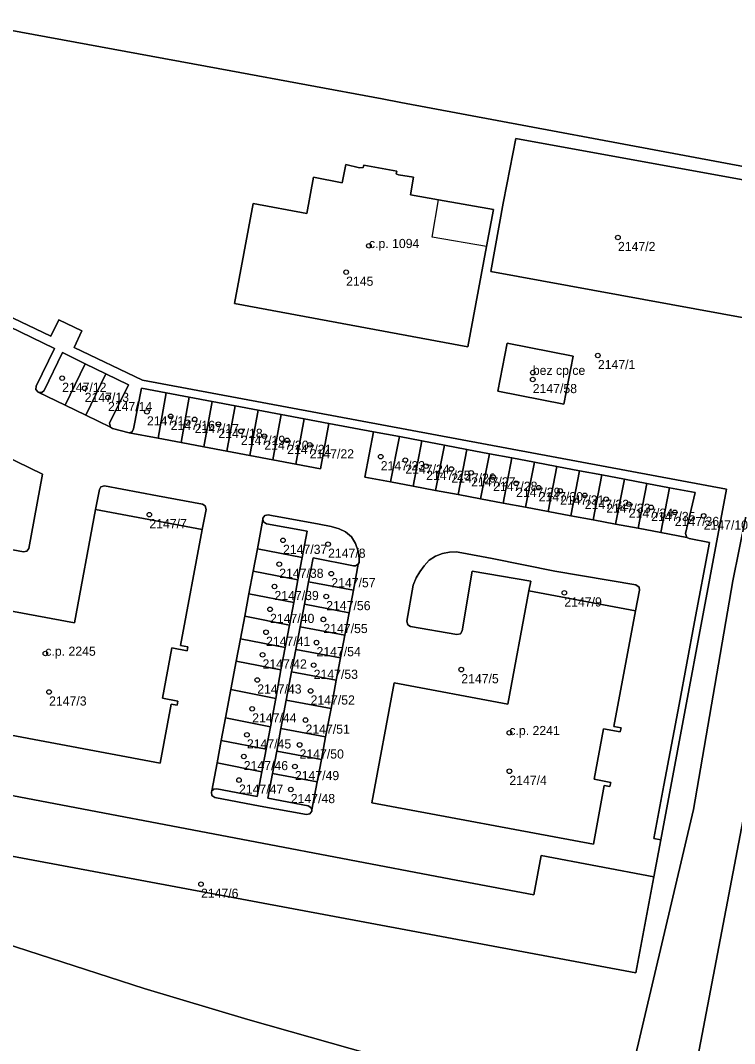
# Model space of a CAD drawing. Extents: x -878211 to -870363, y -1058464 to -1052522.
# Drawn here: x -874569.2 to -874491.2, y -1055566.8 to -1055455 of the extents above; entities that cross this region are included whole.
import ezdxf

# ---------------------------------------------------------------- set-up
doc = ezdxf.new("R2010")
doc.units = 0
for name, color, linetype in [('Vrstva 50', 7, 'Continuous'), ('Vrstva 51', 7, 'Continuous'), ('Vrstva 52', 7, 'Continuous')]:
    doc.layers.add(name, color=color, linetype=linetype)

msp = doc.modelspace()

# ---------------------------------------------------------------- linework, layer by layer
at = {"layer": 'Vrstva 50'}
for centre in [(-874531.13, -1055479.64994), (-874503.95, -1055478.73994), (-874533.62, -1055482.52994), (-874506.14, -1055491.62994), (-874564.61, -1055494.10994), (-874513.24, -1055493.49994), (-874562.15, -1055495.20994), (-874513.25, -1055494.24994), (-874559.61, -1055496.20994), (-874555.36, -1055497.77994), (-874552.77, -1055498.26994), (-874550.15, -1055498.60994), (-874547.56, -1055499.13994), (-874545.1, -1055499.89994), (-874542.55, -1055500.43994), (-874540.05, -1055500.88994), (-874537.59, -1055501.37994), (-874529.84, -1055502.67994), (-874527.16, -1055503.05994), (-874524.88, -1055503.71994), (-874522.13, -1055504.01994), (-874519.97, -1055504.43994), (-874517.57, -1055504.91994), (-874515.06, -1055505.57994), (-874512.6, -1055506.05994), (-874510.26, -1055506.41994), (-874507.57, -1055506.89994), (-874505.23, -1055507.31994), (-874502.77, -1055507.85994), (-874500.32, -1055508.21994), (-874555.1, -1055509.00994), (-874497.74, -1055508.75994), (-874494.59, -1055509.14994), (-874540.51, -1055511.80994), (-874535.59, -1055512.22994), (-874540.92, -1055514.41994), (-874535.24, -1055515.44994), (-874541.44, -1055516.84994), (-874509.8, -1055517.54994), (-874535.79, -1055517.94994), (-874541.92, -1055519.34994), (-874536.1, -1055520.44994), (-874542.36, -1055521.84994), (-874536.85, -1055522.97994), (-874566.45, -1055524.16994), (-874542.74, -1055524.31994), (-874537.16, -1055525.44994), (-874521.05, -1055525.92994), (-874543.32, -1055527.05994), (-874566.04, -1055528.36994), (-874537.5, -1055528.25994), (-874543.87, -1055530.20994), (-874538.05, -1055531.43994), (-874544.45, -1055533.04994), (-874515.8, -1055532.82994), (-874538.7, -1055534.14994), (-874544.79, -1055535.41994), (-874539.21, -1055536.50994), (-874515.8, -1055537.02994), (-874545.31, -1055537.98994), (-874539.66, -1055539.01994), (-874549.46, -1055549.35994)]:
    msp.add_circle(centre, 0.25, dxfattribs=at)
at = {"layer": 'Vrstva 51'}
for points in [[(-874528.54, -1055568.63), (-874544.35, -1055564.15), (-874555.65, -1055560.74), (-874574.79, -1055554.56), (-874581.65, -1055551.5), (-874584.67, -1055549.26), (-874586.75, -1055546.09), (-874587.59, -1055542.85), (-874587.44, -1055540.05), (-874586.71, -1055536.04), (-874586.13, -1055533.94), (-874580.14, -1055500.22), (-874571.91, -1055455.81), (-874567.7, -1055435.18), (-874559.98, -1055395.39), (-874556.41, -1055375.5), (-874553.54, -1055360.14)], [(-874571.91, -1055455.81), (-874546.2, -1055460.53), (-874529.68, -1055463.62), (-874527.66, -1055463.99), (-874489.47, -1055471.13), (-874484.27, -1055472.11), (-874483.32, -1055472.29), (-874477.66, -1055473.43), (-874477.56, -1055472.84), (-874476.85, -1055468.91), (-874476.06, -1055464.64), (-874475.31, -1055460.65), (-874474.53, -1055456.09), (-874471.5, -1055440.09)], [(-874503.39, -1055573.77), (-874495.72, -1055541.19), (-874491.41, -1055516.22), (-874489.32, -1055505.97), (-874487.12, -1055493.54), (-874483.28, -1055472.43), (-874483.32, -1055472.29), (-874484.27, -1055472.11), (-874484.53, -1055472.91), (-874487.01, -1055488.1), (-874517.81, -1055482.45), (-874516.47, -1055474.98), (-874516.07, -1055472.97), (-874515.11, -1055467.95), (-874490.09, -1055472.48), (-874489.69, -1055472.21), (-874489.6, -1055471.95), (-874489.47, -1055471.13), (-874527.66, -1055463.99), (-874529.68, -1055463.62), (-874546.2, -1055460.53), (-874571.91, -1055455.81)], [(-874570.41, -1055488.46), (-874565.46, -1055490.88), (-874567.46, -1055494.98), (-874567.49, -1055495.35), (-874567.24, -1055495.64), (-874566.84, -1055495.67), (-874566.57, -1055495.45), (-874564.58, -1055491.31), (-874562.1, -1055492.53), (-874559.86, -1055493.63), (-874557.39, -1055494.84), (-874559.45, -1055499.01), (-874559.33, -1055499.47), (-874559.11, -1055499.61), (-874557.3, -1055500.08), (-874556.97, -1055499.95), (-874556.81, -1055499.65), (-874555.97, -1055495.19), (-874553.25, -1055495.7), (-874550.74, -1055496.17), (-874548.24, -1055496.65), (-874545.73, -1055497.12), (-874543.22, -1055497.59), (-874540.72, -1055498.06), (-874538.21, -1055498.53), (-874535.51, -1055499.04), (-874530.63, -1055499.95), (-874527.81, -1055500.49), (-874525.35, -1055500.95), (-874522.89, -1055501.42), (-874520.44, -1055501.88), (-874517.98, -1055502.35), (-874515.52, -1055502.81), (-874513.07, -1055503.28), (-874510.61, -1055503.74), (-874508.16, -1055504.21), (-874505.7, -1055504.67), (-874503.24, -1055505.14), (-874500.79, -1055505.6), (-874498.33, -1055506.07), (-874495.53, -1055506.6), (-874496.57, -1055511.06), (-874496.42, -1055511.5), (-874496.17, -1055511.63), (-874493.96, -1055512.06), (-874495.59, -1055520.73), (-874497.26, -1055529.73), (-874498.93, -1055538.55), (-874500.03, -1055544.38), (-874499.26, -1055544.52), (-874492.1, -1055506.24), (-874555.86, -1055494.31), (-874563.31, -1055490.74), (-874562.45, -1055488.94), (-874564.97, -1055487.73), (-874565.84, -1055489.53), (-874570.8, -1055487.16)], [(-874569.94, -1055539.71), (-874543.54, -1055544.74), (-874522.96, -1055548.65), (-874513.12, -1055550.52), (-874512.32, -1055546.23), (-874500.02, -1055548.54), (-874499.26, -1055544.52), (-874500.03, -1055544.38), (-874498.93, -1055538.55), (-874497.26, -1055529.73), (-874495.59, -1055520.73), (-874493.96, -1055512.06), (-874496.17, -1055511.63), (-874496.42, -1055511.5), (-874499.28, -1055510.96), (-874501.74, -1055510.5), (-874504.2, -1055510.04), (-874506.65, -1055509.58), (-874509.11, -1055509.12), (-874511.57, -1055508.66), (-874514.03, -1055508.2), (-874516.48, -1055507.74), (-874518.94, -1055507.28), (-874521.4, -1055506.82), (-874523.85, -1055506.36), (-874526.31, -1055505.9), (-874528.77, -1055505.44), (-874531.57, -1055504.91), (-874530.63, -1055499.95), (-874535.51, -1055499.04), (-874536.41, -1055504), (-874539.11, -1055503.49), (-874541.62, -1055503.02), (-874544.13, -1055502.55), (-874546.63, -1055502.08), (-874549.14, -1055501.61), (-874551.64, -1055501.14), (-874554.15, -1055500.67), (-874557.3, -1055500.08), (-874559.11, -1055499.61), (-874559.33, -1055499.47), (-874562.03, -1055498.16), (-874564.28, -1055497.07), (-874567.24, -1055495.64), (-874567.49, -1055495.35), (-874567.46, -1055494.98), (-874565.46, -1055490.88), (-874570.41, -1055488.46)], [(-874573.83, -1055501.16), (-874566.76, -1055504.58), (-874568.27, -1055512.69), (-874568.48, -1055512.99), (-874568.83, -1055513.08), (-874574.92, -1055511.95)], [(-874575.64, -1055518.53), (-874563.28, -1055520.83), (-874560.98, -1055508.46), (-874560.55, -1055506.28), (-874560.38, -1055505.96), (-874560, -1055505.87), (-874554.21, -1055506.95), (-874549.31, -1055507.88), (-874549.01, -1055508.03), (-874548.91, -1055508.43), (-874549.34, -1055510.63), (-874551.68, -1055523.28), (-874550.89, -1055523.44), (-874550.96, -1055523.89), (-874552.66, -1055523.56), (-874553.68, -1055529.06), (-874552, -1055529.37), (-874552.07, -1055529.82), (-874552.71, -1055529.71), (-874553.92, -1055536.15), (-874577.39, -1055531.73)], [(-874398.73, -1055548.1), (-874488.32, -1055532.01), (-874496.61, -1055575.47)], [(-874574.79, -1055554.56), (-874555.65, -1055560.74), (-874544.35, -1055564.15), (-874528.54, -1055568.63)]]:
    msp.add_lwpolyline(points, dxfattribs=at)
for points in [[(-874484.27, -1055472.11), (-874489.47, -1055471.13), (-874489.6, -1055471.95), (-874489.69, -1055472.21), (-874490.09, -1055472.48), (-874515.11, -1055467.95), (-874516.07, -1055472.97), (-874516.47, -1055474.98), (-874517.81, -1055482.45), (-874487.01, -1055488.1), (-874484.53, -1055472.91)], [(-874518.28, -1055479.72), (-874517.55, -1055475.68), (-874523.54, -1055474.63), (-874526.6, -1055474.07), (-874526.25, -1055472.15), (-874527.89, -1055471.89), (-874528.15, -1055471.8), (-874528.1, -1055471.52), (-874531.7, -1055470.86), (-874531.75, -1055471.12), (-874532.17, -1055471.13), (-874533.65, -1055470.78), (-874534.04, -1055472.76), (-874537.19, -1055472.15), (-874537.92, -1055476.11), (-874543.78, -1055475.03), (-874545.8, -1055485.95), (-874520.33, -1055490.67)], [(-874518.28, -1055479.72), (-874520.33, -1055490.67), (-874545.8, -1055485.95), (-874543.78, -1055475.03), (-874537.92, -1055476.11), (-874537.19, -1055472.15), (-874534.04, -1055472.76), (-874533.65, -1055470.78), (-874532.17, -1055471.13), (-874531.75, -1055471.12), (-874531.7, -1055470.86), (-874528.1, -1055471.52), (-874528.15, -1055471.8), (-874527.89, -1055471.89), (-874526.25, -1055472.15), (-874526.6, -1055474.07), (-874523.54, -1055474.63), (-874517.55, -1055475.68)], [(-874478.26, -1055476.87), (-874478.17, -1055476.38), (-874477.66, -1055473.43), (-874483.32, -1055472.29), (-874483.28, -1055472.43), (-874487.12, -1055493.54), (-874489.32, -1055505.97), (-874491.41, -1055516.22), (-874495.72, -1055541.19), (-874503.39, -1055573.77), (-874503.44, -1055573.96), (-874502.18, -1055574.23), (-874497.94, -1055575.24), (-874496.61, -1055575.47), (-874488.32, -1055532.01), (-874478.28, -1055476.98)], [(-874499.26, -1055544.52), (-874500.02, -1055548.54), (-874501.98, -1055559.04), (-874585.12, -1055543.49), (-874577.66, -1055503.41), (-874575.45, -1055491.5), (-874575.27, -1055490.56), (-874572.96, -1055491.67), (-874570.8, -1055487.16), (-874565.84, -1055489.53), (-874564.97, -1055487.73), (-874562.45, -1055488.94), (-874563.31, -1055490.74), (-874555.86, -1055494.31), (-874492.1, -1055506.24)], [(-874509.84, -1055496.94), (-874508.83, -1055491.7), (-874516.04, -1055490.28), (-874517.07, -1055495.53)], [(-874509.84, -1055496.94), (-874517.07, -1055495.53), (-874516.04, -1055490.28), (-874508.83, -1055491.7)], [(-874562.1, -1055492.53), (-874564.58, -1055491.31), (-874566.57, -1055495.45), (-874566.84, -1055495.67), (-874567.24, -1055495.64), (-874564.28, -1055497.07)], [(-874562.03, -1055498.16), (-874559.86, -1055493.63), (-874562.1, -1055492.53), (-874564.28, -1055497.07)], [(-874562.03, -1055498.16), (-874559.33, -1055499.47), (-874559.45, -1055499.01), (-874557.39, -1055494.84), (-874559.86, -1055493.63)], [(-874554.15, -1055500.67), (-874553.25, -1055495.7), (-874555.97, -1055495.19), (-874556.81, -1055499.65), (-874556.97, -1055499.95), (-874557.3, -1055500.08)], [(-874551.64, -1055501.14), (-874550.74, -1055496.17), (-874553.25, -1055495.7), (-874554.15, -1055500.67)], [(-874549.14, -1055501.61), (-874548.24, -1055496.65), (-874550.74, -1055496.17), (-874551.64, -1055501.14)], [(-874546.63, -1055502.08), (-874545.73, -1055497.12), (-874548.24, -1055496.65), (-874549.14, -1055501.61)], [(-874544.13, -1055502.55), (-874543.22, -1055497.59), (-874545.73, -1055497.12), (-874546.63, -1055502.08)], [(-874541.62, -1055503.02), (-874540.72, -1055498.06), (-874543.22, -1055497.59), (-874544.13, -1055502.55)], [(-874539.11, -1055503.49), (-874538.21, -1055498.53), (-874540.72, -1055498.06), (-874541.62, -1055503.02)], [(-874539.11, -1055503.49), (-874536.41, -1055504), (-874535.51, -1055499.04), (-874538.21, -1055498.53)], [(-874528.77, -1055505.44), (-874527.81, -1055500.49), (-874530.63, -1055499.95), (-874531.57, -1055504.91)], [(-874526.31, -1055505.9), (-874525.35, -1055500.95), (-874527.81, -1055500.49), (-874528.77, -1055505.44)], [(-874577.66, -1055503.41), (-874585.12, -1055543.49), (-874501.98, -1055559.04), (-874500.02, -1055548.54), (-874512.32, -1055546.23), (-874513.12, -1055550.52), (-874522.96, -1055548.65), (-874543.54, -1055544.74), (-874569.94, -1055539.71), (-874578.67, -1055538.05), (-874577.39, -1055531.73), (-874578.12, -1055531.59), (-874575.64, -1055518.53), (-874576.17, -1055518.45), (-874574.92, -1055511.95), (-874568.83, -1055513.08), (-874568.48, -1055512.99), (-874568.27, -1055512.69), (-874566.76, -1055504.58), (-874573.83, -1055501.16), (-874574.84, -1055501.11), (-874575.87, -1055501.47), (-874576.74, -1055502.09), (-874577.2, -1055502.62)], [(-874523.85, -1055506.36), (-874522.89, -1055501.42), (-874525.35, -1055500.95), (-874526.31, -1055505.9)], [(-874521.4, -1055506.82), (-874520.44, -1055501.88), (-874522.89, -1055501.42), (-874523.85, -1055506.36)], [(-874518.94, -1055507.28), (-874517.98, -1055502.35), (-874520.44, -1055501.88), (-874521.4, -1055506.82)], [(-874516.48, -1055507.74), (-874515.52, -1055502.81), (-874517.98, -1055502.35), (-874518.94, -1055507.28)], [(-874514.03, -1055508.2), (-874513.07, -1055503.28), (-874515.52, -1055502.81), (-874516.48, -1055507.74)], [(-874511.57, -1055508.66), (-874510.61, -1055503.74), (-874513.07, -1055503.28), (-874514.03, -1055508.2)], [(-874509.11, -1055509.12), (-874508.16, -1055504.21), (-874510.61, -1055503.74), (-874511.57, -1055508.66)], [(-874506.65, -1055509.58), (-874505.7, -1055504.67), (-874508.16, -1055504.21), (-874509.11, -1055509.12)], [(-874504.2, -1055510.04), (-874503.24, -1055505.14), (-874505.7, -1055504.67), (-874506.65, -1055509.58)], [(-874560.98, -1055508.46), (-874549.34, -1055510.63), (-874548.91, -1055508.43), (-874549.01, -1055508.03), (-874549.31, -1055507.88), (-874554.21, -1055506.95), (-874560, -1055505.87), (-874560.38, -1055505.96), (-874560.55, -1055506.28)], [(-874501.74, -1055510.5), (-874500.79, -1055505.6), (-874503.24, -1055505.14), (-874504.2, -1055510.04)], [(-874499.28, -1055510.96), (-874498.33, -1055506.07), (-874500.79, -1055505.6), (-874501.74, -1055510.5)], [(-874499.28, -1055510.96), (-874496.42, -1055511.5), (-874496.57, -1055511.06), (-874495.53, -1055506.6), (-874498.33, -1055506.07)], [(-874549.34, -1055510.63), (-874560.98, -1055508.46), (-874563.28, -1055520.83), (-874575.64, -1055518.53), (-874578.12, -1055531.59), (-874577.39, -1055531.73), (-874553.92, -1055536.15), (-874552.71, -1055529.71), (-874552.07, -1055529.82), (-874552, -1055529.37), (-874553.68, -1055529.06), (-874552.66, -1055523.56), (-874550.96, -1055523.89), (-874550.89, -1055523.44), (-874551.68, -1055523.28)], [(-874545.62, -1055525.02), (-874545.16, -1055522.56), (-874544.69, -1055520.1), (-874544.23, -1055517.65), (-874543.77, -1055515.19), (-874543.31, -1055512.73), (-874542.71, -1055509.55), (-874542.7, -1055509.41), (-874542.49, -1055509.11), (-874542.12, -1055509.03), (-874541.6, -1055509.12), (-874541.13, -1055509.21), (-874536.55, -1055510.05), (-874535.24, -1055510.31), (-874534.39, -1055510.55), (-874533.67, -1055510.9), (-874533.02, -1055511.44), (-874532.58, -1055512.16), (-874532.32, -1055512.99), (-874532.2, -1055513.77), (-874532.21, -1055514.22), (-874532.3, -1055514.43), (-874532.83, -1055517.26), (-874533.3, -1055519.72), (-874533.76, -1055522.18), (-874534.23, -1055524.63), (-874534.69, -1055527.09), (-874535.27, -1055530.19), (-874535.86, -1055533.28), (-874536.32, -1055535.74), (-874536.79, -1055538.19), (-874537.36, -1055541.24), (-874537.37, -1055541.37), (-874537.57, -1055541.68), (-874537.95, -1055541.76), (-874543, -1055540.84), (-874547.94, -1055539.9), (-874548.26, -1055539.68), (-874548.31, -1055539.32), (-874548.28, -1055539.17), (-874547.71, -1055536.12), (-874547.25, -1055533.67), (-874546.78, -1055531.21), (-874546.2, -1055528.11)], [(-874538.42, -1055513.69), (-874538.88, -1055516.14), (-874539.34, -1055518.6), (-874539.8, -1055521.06), (-874540.26, -1055523.51), (-874540.73, -1055525.97), (-874541.31, -1055529.07), (-874541.89, -1055532.16), (-874542.35, -1055534.62), (-874542.81, -1055537.08), (-874543.32, -1055539.78), (-874547.73, -1055538.94), (-874548.07, -1055538.99), (-874548.28, -1055539.17), (-874548.31, -1055539.32), (-874548.26, -1055539.68), (-874547.94, -1055539.9), (-874543, -1055540.84), (-874537.95, -1055541.76), (-874537.57, -1055541.68), (-874537.37, -1055541.37), (-874537.36, -1055541.24), (-874537.46, -1055540.98), (-874537.76, -1055540.79), (-874542.17, -1055539.98), (-874541.66, -1055537.28), (-874541.2, -1055534.82), (-874540.74, -1055532.36), (-874540.15, -1055529.27), (-874539.57, -1055526.17), (-874539.11, -1055523.72), (-874538.65, -1055521.26), (-874538.18, -1055518.8), (-874537.72, -1055516.35), (-874537.23, -1055513.74), (-874532.8, -1055514.6), (-874532.6, -1055514.6), (-874532.3, -1055514.43), (-874532.21, -1055514.22), (-874532.2, -1055513.77), (-874532.32, -1055512.99), (-874532.58, -1055512.16), (-874533.02, -1055511.44), (-874533.67, -1055510.9), (-874534.39, -1055510.55), (-874535.24, -1055510.31), (-874536.55, -1055510.05), (-874541.13, -1055509.21), (-874541.6, -1055509.12), (-874542.12, -1055509.03), (-874542.49, -1055509.11), (-874542.7, -1055509.41), (-874542.71, -1055509.55), (-874542.63, -1055509.78), (-874542.3, -1055510), (-874537.88, -1055510.82)], [(-874538.42, -1055513.69), (-874537.88, -1055510.82), (-874542.3, -1055510), (-874542.63, -1055509.78), (-874542.71, -1055509.55), (-874543.31, -1055512.73)], [(-874538.88, -1055516.14), (-874538.42, -1055513.69), (-874543.31, -1055512.73), (-874543.77, -1055515.19)], [(-874532.83, -1055517.26), (-874532.3, -1055514.43), (-874532.6, -1055514.6), (-874532.8, -1055514.6), (-874537.23, -1055513.74), (-874537.72, -1055516.35)], [(-874513.66, -1055517.31), (-874513.46, -1055516.26), (-874519.85, -1055515.18), (-874520.95, -1055521.71), (-874521.12, -1055522.01), (-874521.52, -1055522.1), (-874526.6, -1055521.21), (-874526.88, -1055521.05), (-874526.99, -1055520.63), (-874526.29, -1055516.7), (-874525.97, -1055515.92), (-874525.56, -1055515.24), (-874525.09, -1055514.58), (-874524.54, -1055513.99), (-874523.86, -1055513.56), (-874523.11, -1055513.25), (-874522.33, -1055513.1), (-874521.62, -1055513.07), (-874521, -1055513.18), (-874517.69, -1055513.79), (-874510.85, -1055515.19), (-874502, -1055516.68), (-874501.65, -1055516.92), (-874501.59, -1055517.24), (-874502.04, -1055519.52), (-874504.41, -1055532.15), (-874503.6, -1055532.29), (-874503.69, -1055532.74), (-874505.54, -1055532.39), (-874506.56, -1055537.9), (-874504.74, -1055538.24), (-874504.83, -1055538.7), (-874505.44, -1055538.57), (-874506.63, -1055545), (-874530.82, -1055540.49), (-874528.37, -1055527.39), (-874515.98, -1055529.7)], [(-874513.66, -1055517.31), (-874502.04, -1055519.52), (-874501.59, -1055517.24), (-874501.65, -1055516.92), (-874502, -1055516.68), (-874510.85, -1055515.19), (-874517.69, -1055513.79), (-874521, -1055513.18), (-874521.62, -1055513.07), (-874522.33, -1055513.1), (-874523.11, -1055513.25), (-874523.86, -1055513.56), (-874524.54, -1055513.99), (-874525.09, -1055514.58), (-874525.56, -1055515.24), (-874525.97, -1055515.92), (-874526.29, -1055516.7), (-874526.99, -1055520.63), (-874526.88, -1055521.05), (-874526.6, -1055521.21), (-874521.52, -1055522.1), (-874521.12, -1055522.01), (-874520.95, -1055521.71), (-874519.85, -1055515.18), (-874513.46, -1055516.26)], [(-874539.34, -1055518.6), (-874538.88, -1055516.14), (-874543.77, -1055515.19), (-874544.23, -1055517.65)], [(-874532.83, -1055517.26), (-874537.72, -1055516.35), (-874538.18, -1055518.8), (-874533.3, -1055519.72)], [(-874502.04, -1055519.52), (-874513.66, -1055517.31), (-874515.98, -1055529.7), (-874528.37, -1055527.39), (-874530.82, -1055540.49), (-874506.63, -1055545), (-874505.44, -1055538.57), (-874504.83, -1055538.7), (-874504.74, -1055538.24), (-874506.56, -1055537.9), (-874505.54, -1055532.39), (-874503.69, -1055532.74), (-874503.6, -1055532.29), (-874504.41, -1055532.15)], [(-874539.8, -1055521.06), (-874539.34, -1055518.6), (-874544.23, -1055517.65), (-874544.69, -1055520.1)], [(-874533.3, -1055519.72), (-874538.18, -1055518.8), (-874538.65, -1055521.26), (-874533.76, -1055522.18)], [(-874540.26, -1055523.51), (-874539.8, -1055521.06), (-874544.69, -1055520.1), (-874545.16, -1055522.56)], [(-874533.76, -1055522.18), (-874538.65, -1055521.26), (-874539.11, -1055523.72), (-874534.23, -1055524.63)], [(-874540.73, -1055525.97), (-874540.26, -1055523.51), (-874545.16, -1055522.56), (-874545.62, -1055525.02)], [(-874534.23, -1055524.63), (-874539.11, -1055523.72), (-874539.57, -1055526.17), (-874534.69, -1055527.09)], [(-874541.31, -1055529.07), (-874540.73, -1055525.97), (-874545.62, -1055525.02), (-874546.2, -1055528.11)], [(-874534.69, -1055527.09), (-874539.57, -1055526.17), (-874540.15, -1055529.27), (-874535.27, -1055530.19)], [(-874541.89, -1055532.16), (-874541.31, -1055529.07), (-874546.2, -1055528.11), (-874546.78, -1055531.21)], [(-874535.27, -1055530.19), (-874540.15, -1055529.27), (-874540.74, -1055532.36), (-874535.86, -1055533.28)], [(-874542.35, -1055534.62), (-874541.89, -1055532.16), (-874546.78, -1055531.21), (-874547.25, -1055533.67)], [(-874535.86, -1055533.28), (-874540.74, -1055532.36), (-874541.2, -1055534.82), (-874536.32, -1055535.74)], [(-874542.81, -1055537.08), (-874542.35, -1055534.62), (-874547.25, -1055533.67), (-874547.71, -1055536.12)], [(-874536.32, -1055535.74), (-874541.2, -1055534.82), (-874541.66, -1055537.28), (-874536.79, -1055538.19)], [(-874547.71, -1055536.12), (-874548.28, -1055539.17), (-874548.07, -1055538.99), (-874547.73, -1055538.94), (-874543.32, -1055539.78), (-874542.81, -1055537.08)], [(-874536.79, -1055538.19), (-874541.66, -1055537.28), (-874542.17, -1055539.98), (-874537.76, -1055540.79), (-874537.46, -1055540.98), (-874537.36, -1055541.24)]]:
    msp.add_lwpolyline(points, close=True, dxfattribs=at)
at = {"layer": 'Vrstva 52'}
for points in [[(-874543.78, -1055475.03), (-874545.8, -1055485.95), (-874520.33, -1055490.67), (-874518.28, -1055479.72), (-874524.23, -1055478.72), (-874523.54, -1055474.63), (-874526.6, -1055474.07), (-874526.25, -1055472.15), (-874527.89, -1055471.89), (-874528.15, -1055471.8), (-874528.1, -1055471.52), (-874531.7, -1055470.86), (-874531.75, -1055471.12), (-874532.17, -1055471.13), (-874533.65, -1055470.78), (-874534.04, -1055472.76), (-874537.19, -1055472.15), (-874537.92, -1055476.11)], [(-874517.07, -1055495.53), (-874509.84, -1055496.94), (-874508.83, -1055491.7), (-874516.04, -1055490.28)], [(-874549.34, -1055510.63), (-874560.98, -1055508.46), (-874563.28, -1055520.83), (-874575.64, -1055518.53), (-874578.12, -1055531.59), (-874577.39, -1055531.73), (-874553.92, -1055536.15), (-874552.71, -1055529.71), (-874552.07, -1055529.82), (-874552, -1055529.37), (-874553.68, -1055529.06), (-874552.66, -1055523.56), (-874550.96, -1055523.89), (-874550.89, -1055523.44), (-874551.68, -1055523.28)], [(-874530.82, -1055540.49), (-874506.63, -1055545), (-874505.44, -1055538.57), (-874504.83, -1055538.7), (-874504.74, -1055538.24), (-874506.56, -1055537.9), (-874505.54, -1055532.39), (-874503.69, -1055532.74), (-874503.6, -1055532.29), (-874504.41, -1055532.15), (-874502.04, -1055519.52), (-874513.66, -1055517.31), (-874515.98, -1055529.7), (-874528.37, -1055527.39)]]:
    msp.add_lwpolyline(points, close=True, dxfattribs=at)

# ---------------------------------------------------------------- texts
at = {"layer": 'Vrstva 50'}
for s, p in [('c.p. 1094', (-874531.13, -1055479.899)), ('2147/2', (-874503.95, -1055480.229)), ('2145', (-874533.62, -1055484.019)), ('bez cp/ce', (-874513.24, -1055493.75)), ('2147/1', (-874506.14, -1055493.119)), ('2147/12', (-874564.61, -1055495.599)), ('2147/58', (-874513.25, -1055495.739)), ('2147/13', (-874562.15, -1055496.699)), ('2147/14', (-874559.61, -1055497.699)), ('2147/15', (-874555.36, -1055499.269)), ('2147/16', (-874552.77, -1055499.759)), ('2147/17', (-874550.15, -1055500.099)), ('2147/18', (-874547.56, -1055500.629)), ('2147/19', (-874545.1, -1055501.389)), ('2147/20', (-874542.55, -1055501.929)), ('2147/21', (-874540.05, -1055502.379)), ('2147/22', (-874537.59, -1055502.869)), ('2147/23', (-874529.84, -1055504.169)), ('2147/24', (-874527.16, -1055504.549)), ('2147/25', (-874524.88, -1055505.209)), ('2147/26', (-874522.13, -1055505.509)), ('2147/27', (-874519.97, -1055505.929)), ('2147/28', (-874517.57, -1055506.409)), ('2147/29', (-874515.06, -1055507.069)), ('2147/30', (-874512.6, -1055507.549)), ('2147/31', (-874510.26, -1055507.909)), ('2147/32', (-874507.57, -1055508.389)), ('2147/33', (-874505.23, -1055508.809)), ('2147/34', (-874502.77, -1055509.349)), ('2147/7', (-874555.1, -1055510.499)), ('2147/35', (-874500.32, -1055509.709)), ('2147/36', (-874497.74, -1055510.249)), ('2147/10', (-874494.59, -1055510.639)), ('2147/37', (-874540.51, -1055513.299)), ('2147/8', (-874535.59, -1055513.719)), ('2147/38', (-874540.92, -1055515.909)), ('2147/57', (-874535.24, -1055516.939)), ('2147/39', (-874541.44, -1055518.339)), ('2147/56', (-874535.79, -1055519.439)), ('2147/9', (-874509.8, -1055519.039)), ('2147/40', (-874541.92, -1055520.839)), ('2147/55', (-874536.1, -1055521.939)), ('2147/41', (-874542.36, -1055523.339)), ('c.p. 2245', (-874566.45, -1055524.419)), ('2147/54', (-874536.85, -1055524.469)), ('2147/42', (-874542.74, -1055525.809)), ('2147/53', (-874537.16, -1055526.939)), ('2147/5', (-874521.05, -1055527.419)), ('2147/43', (-874543.32, -1055528.549)), ('2147/3', (-874566.04, -1055529.859)), ('2147/52', (-874537.5, -1055529.749)), ('2147/44', (-874543.87, -1055531.699)), ('2147/51', (-874538.05, -1055532.929)), ('c.p. 2241', (-874515.8, -1055533.08)), ('2147/45', (-874544.45, -1055534.539)), ('2147/50', (-874538.7, -1055535.639)), ('2147/46', (-874544.79, -1055536.909)), ('2147/49', (-874539.21, -1055537.999)), ('2147/4', (-874515.8, -1055538.519)), ('2147/47', (-874545.31, -1055539.479)), ('2147/48', (-874539.66, -1055540.509)), ('2147/6', (-874549.46, -1055550.849))]:
    msp.add_text(s, height=0.999996, dxfattribs=at).set_placement(p)

doc.saveas('drawing.dxf')
